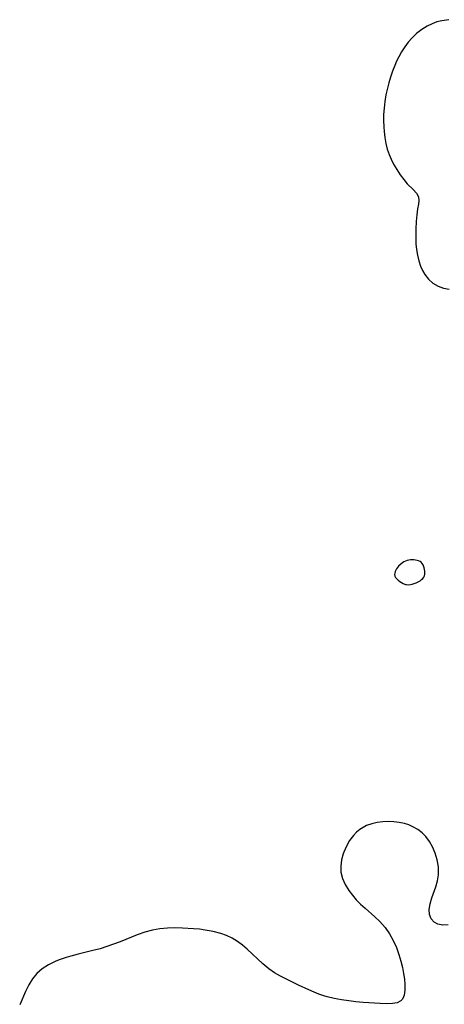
# Model space of a CAD drawing. Header units: metres. Extents: x 1073367 to 1082519, y 1569854 to 1574957.
# Tile 317 of 656: x 1076198 to 1076297, y 1573183 to 1573414. Entities that reach past the tile are written whole.
import ezdxf

# ---------------------------------------------------------------- set-up
doc = ezdxf.new("R2010")
doc.units = ezdxf.units.M
doc.layers.add('CGG_CurvaNivelLidar_v1', color=253, linetype='Continuous', lineweight=30)

msp = doc.modelspace()

# ---------------------------------------------------------------- linework, layer by layer
at = {"layer": 'CGG_CurvaNivelLidar_v1'}
for p, q in [((1076296.8044, 1573414.1294, 68), (1076295.6218, 1573413.8176, 68)), ((1076298.4038, 1573414.3591, 68), (1076296.8044, 1573414.1294, 68)), ((1076292.0395, 1573412.0585, 68), (1076290.8087, 1573411.1059, 68)), ((1076293.3599, 1573412.8612, 68), (1076292.0395, 1573412.0585, 68)), ((1076294.4714, 1573413.3921, 68), (1076293.3599, 1573412.8612, 68)), ((1076295.6218, 1573413.8176, 68), (1076294.4714, 1573413.3921, 68)), ((1076289.7958, 1573410.1298, 68), (1076288.865, 1573409.0535, 68)), ((1076290.8087, 1573411.1059, 68), (1076289.7958, 1573410.1298, 68)), ((1076288.0597, 1573407.9621, 68), (1076287.3208, 1573406.808, 68)), ((1076288.865, 1573409.0535, 68), (1076288.0597, 1573407.9621, 68)), ((1076286.6477, 1573405.6002, 68), (1076286.1579, 1573404.602, 68)), ((1076287.3208, 1573406.808, 68), (1076286.6477, 1573405.6002, 68)), ((1076285.7077, 1573403.5785, 68), (1076285.1879, 1573402.2477, 68)), ((1076286.1579, 1573404.602, 68), (1076285.7077, 1573403.5785, 68)), ((1076284.7221, 1573400.8908, 68), (1076284.3076, 1573399.514, 68)), ((1076285.1879, 1573402.2477, 68), (1076284.7221, 1573400.8908, 68)), ((1076283.9795, 1573398.259, 68), (1076283.646, 1573396.7043, 68)), ((1076284.3076, 1573399.514, 68), (1076283.9795, 1573398.259, 68)), ((1076283.646, 1573396.7043, 68), (1076283.3886, 1573395.137, 68)), ((1076283.2085, 1573393.5631, 68), (1076283.1141, 1573392.1084, 68)), ((1076283.3886, 1573395.137, 68), (1076283.2085, 1573393.5631, 68)), ((1076283.1141, 1573392.1084, 68), (1076283.0864, 1573390.658, 68)), ((1076283.0864, 1573390.658, 68), (1076283.1246, 1573389.2175, 68)), ((1076283.1246, 1573389.2175, 68), (1076283.2056, 1573388.0614, 68)), ((1076283.2056, 1573388.0614, 68), (1076283.3718, 1573386.6559, 68)), ((1076283.3718, 1573386.6559, 68), (1076283.6205, 1573385.2795, 68)), ((1076283.6205, 1573385.2795, 68), (1076283.9654, 1573383.9413, 68)), ((1076283.9654, 1573383.9413, 68), (1076284.3832, 1573382.736, 68)), ((1076284.3832, 1573382.736, 68), (1076284.8806, 1573381.5734, 68)), ((1076284.8806, 1573381.5734, 68), (1076285.4408, 1573380.4551, 68)), ((1076285.4408, 1573380.4551, 68), (1076286.188, 1573379.1581, 68)), ((1076286.188, 1573379.1581, 68), (1076286.9869, 1573377.9438, 68)), ((1076286.9869, 1573377.9438, 68), (1076287.8199, 1573376.8287, 68)), ((1076287.8199, 1573376.8287, 68), (1076288.6716, 1573375.8348, 68)), ((1076288.6716, 1573375.8348, 68), (1076290.0101, 1573374.4933, 68)), ((1076290.0101, 1573374.4933, 68), (1076290.8094, 1573373.6237, 68)), ((1076290.8094, 1573373.6237, 68), (1076291.2972, 1573372.7527, 68)), ((1076291.2972, 1573372.7527, 68), (1076291.3875, 1573371.9294, 68)), ((1076291.2655, 1573371.0089, 68), (1076291.0687, 1573369.9558, 68)), ((1076291.3875, 1573371.9294, 68), (1076291.2655, 1573371.0089, 68)), ((1076290.8841, 1573368.5413, 68), (1076290.7571, 1573366.9592, 68)), ((1076291.0687, 1573369.9558, 68), (1076290.8841, 1573368.5413, 68)), ((1076290.7571, 1573366.9592, 68), (1076290.671, 1573365.2641, 68)), ((1076290.671, 1573365.2641, 68), (1076290.6321, 1573363.0723, 68)), ((1076290.6321, 1573363.0723, 68), (1076290.6939, 1573361.7425, 68)), ((1076290.6939, 1573361.7425, 68), (1076290.8406, 1573360.3855, 68)), ((1076290.8406, 1573360.3855, 68), (1076291.0712, 1573359.045, 68)), ((1076291.0712, 1573359.045, 68), (1076291.3864, 1573357.739, 68)), ((1076291.3864, 1573357.739, 68), (1076291.7916, 1573356.4875, 68)), ((1076291.7916, 1573356.4875, 68), (1076292.2274, 1573355.4606, 68)), ((1076292.2274, 1573355.4606, 68), (1076292.7596, 1573354.512, 68)), ((1076292.7596, 1573354.512, 68), (1076293.642, 1573353.3995, 68)), ((1076293.642, 1573353.3995, 68), (1076294.6943, 1573352.4729, 68)), ((1076294.6943, 1573352.4729, 68), (1076295.8822, 1573351.752, 68)), ((1076295.8822, 1573351.752, 68), (1076297.1464, 1573351.2725, 68)), ((1076297.1464, 1573351.2725, 68), (1076298.4781, 1573351.0311, 68)), ((1076287.8896, 1573287.0422, 68), (1076287.2249, 1573286.5836, 68)), ((1076288.2434, 1573287.2249, 68), (1076287.8896, 1573287.0422, 68)), ((1076288.6119, 1573287.3645, 68), (1076288.2434, 1573287.2249, 68)), ((1076288.9966, 1573287.4528, 68), (1076288.6119, 1573287.3645, 68)), ((1076289.3916, 1573287.4972, 68), (1076288.9966, 1573287.4528, 68)), ((1076290.1899, 1573287.4865, 68), (1076289.3916, 1573287.4972, 68)), ((1076290.9618, 1573287.3641, 68), (1076290.1899, 1573287.4865, 68)), ((1076291.3209, 1573287.2571, 68), (1076290.9618, 1573287.3641, 68)), ((1076291.6496, 1573287.1111, 68), (1076291.3209, 1573287.2571, 68)), ((1076291.9353, 1573286.9151, 68), (1076291.6496, 1573287.1111, 68)), ((1076292.1707, 1573286.6553, 68), (1076291.9353, 1573286.9151, 68)), ((1076285.8243, 1573284.7253, 68), (1076285.7201, 1573284.3796, 68)), ((1076286.1545, 1573285.4062, 68), (1076285.8243, 1573284.7253, 68)), ((1076286.3736, 1573285.7283, 68), (1076286.1545, 1573285.4062, 68)), ((1076286.6312, 1573286.0339, 68), (1076286.3736, 1573285.7283, 68)), ((1076287.2249, 1573286.5836, 68), (1076286.6312, 1573286.0339, 68)), ((1076292.3583, 1573286.3462, 68), (1076292.1707, 1573286.6553, 68)), ((1076292.6247, 1573285.6356, 68), (1076292.3583, 1573286.3462, 68)), ((1076292.768, 1573284.869, 68), (1076292.6247, 1573285.6356, 68)), ((1076292.7628, 1573284.1119, 68), (1076292.7881, 1573284.4853, 68)), ((1076292.7881, 1573284.4853, 68), (1076292.768, 1573284.869, 68)), ((1076285.7201, 1573284.3796, 68), (1076285.6729, 1573284.0355, 68)), ((1076285.6729, 1573284.0355, 68), (1076285.7359, 1573283.675, 68)), ((1076285.7359, 1573283.675, 68), (1076285.913, 1573283.3337, 68)), ((1076285.913, 1573283.3337, 68), (1076286.1846, 1573283.0022, 68)), ((1076286.1846, 1573283.0022, 68), (1076286.5232, 1573282.6904, 68)), ((1076286.5232, 1573282.6904, 68), (1076286.9022, 1573282.4076, 68)), ((1076286.9022, 1573282.4076, 68), (1076287.6763, 1573281.9645, 68)), ((1076290.7429, 1573282.1081, 68), (1076291.2155, 1573282.3357, 68)), ((1076291.2155, 1573282.3357, 68), (1076291.6516, 1573282.5937, 68)), ((1076291.6516, 1573282.5937, 68), (1076292.0277, 1573282.8706, 68)), ((1076292.0277, 1573282.8706, 68), (1076292.3201, 1573283.155, 68)), ((1076292.3201, 1573283.155, 68), (1076292.5278, 1573283.4452, 68)), ((1076292.5278, 1573283.4452, 68), (1076292.6776, 1573283.7578, 68)), ((1076292.6776, 1573283.7578, 68), (1076292.7628, 1573284.1119, 68)), ((1076287.6763, 1573281.9645, 68), (1076288.2695, 1573281.7284, 68)), ((1076288.2695, 1573281.7284, 68), (1076288.5, 1573281.6747, 68)), ((1076288.5, 1573281.6747, 68), (1076289.0159, 1573281.6683, 68)), ((1076289.0159, 1573281.6683, 68), (1076289.7813, 1573281.7861, 68)), ((1076289.7813, 1573281.7861, 68), (1076290.2572, 1573281.9218, 68)), ((1076290.2572, 1573281.9218, 68), (1076290.7429, 1573282.1081, 68)), ((1076278.3162, 1573224.6757, 68), (1076277.5544, 1573224.1901, 68)), ((1076279.1287, 1573225.0825, 68), (1076278.3162, 1573224.6757, 68)), ((1076280.3398, 1573225.5207, 68), (1076279.1287, 1573225.0825, 68)), ((1076281.6123, 1573225.8175, 68), (1076280.3398, 1573225.5207, 68)), ((1076282.896, 1573225.9838, 68), (1076281.6123, 1573225.8175, 68)), ((1076284.1997, 1573226.0382, 68), (1076282.896, 1573225.9838, 68)), ((1076285.5063, 1573225.9863, 68), (1076284.1997, 1573226.0382, 68)), ((1076286.7667, 1573225.8328, 68), (1076285.5063, 1573225.9863, 68)), ((1076287.9976, 1573225.5668, 68), (1076286.7667, 1573225.8328, 68)), ((1076289.0067, 1573225.2428, 68), (1076287.9976, 1573225.5668, 68)), ((1076289.9725, 1573224.8278, 68), (1076289.0067, 1573225.2428, 68)), ((1076291.0985, 1573224.186, 68), (1076289.9725, 1573224.8278, 68)), ((1076276.0138, 1573222.7827, 68), (1076275.1118, 1573221.5779, 68)), ((1076276.7435, 1573223.5318, 68), (1076276.0138, 1573222.7827, 68)), ((1076277.5544, 1573224.1901, 68), (1076276.7435, 1573223.5318, 68)), ((1076292.1245, 1573223.4132, 68), (1076291.0985, 1573224.186, 68)), ((1076293.0301, 1573222.5147, 68), (1076292.1245, 1573223.4132, 68)), ((1076293.8925, 1573221.3518, 68), (1076293.0301, 1573222.5147, 68)), ((1076274.3668, 1573220.2596, 68), (1076273.7708, 1573218.8685, 68)), ((1076275.1118, 1573221.5779, 68), (1076274.3668, 1573220.2596, 68)), ((1076294.6031, 1573220.0746, 68), (1076293.8925, 1573221.3518, 68)), ((1076295.2399, 1573218.5721, 68), (1076294.6031, 1573220.0746, 68)), ((1076273.6295, 1573218.4665, 68), (1076273.2387, 1573217.0294, 68)), ((1076273.7708, 1573218.8685, 68), (1076273.6295, 1573218.4665, 68)), ((1076295.7081, 1573217.0155, 68), (1076295.2399, 1573218.5721, 68)), ((1076273.2387, 1573217.0294, 68), (1076273.0453, 1573215.5827, 68)), ((1076273.0453, 1573215.5827, 68), (1076273.0982, 1573214.1471, 68)), ((1076295.9792, 1573215.4348, 68), (1076295.7081, 1573217.0155, 68)), ((1076296.007, 1573213.8114, 68), (1076295.9792, 1573215.4348, 68)), ((1076273.0982, 1573214.1471, 68), (1076273.4602, 1573212.6751, 68)), ((1076295.7257, 1573212.1087, 68), (1076295.9788, 1573213.5056, 68)), ((1076295.9788, 1573213.5056, 68), (1076296.007, 1573213.8114, 68)), ((1076273.4602, 1573212.6751, 68), (1076274.0896, 1573211.2447, 68)), ((1076274.0896, 1573211.2447, 68), (1076274.9311, 1573209.8646, 68)), ((1076294.419, 1573208.0867, 68), (1076295.3308, 1573210.7378, 68)), ((1076295.3308, 1573210.7378, 68), (1076295.7257, 1573212.1087, 68)), ((1076274.9311, 1573209.8646, 68), (1076275.7688, 1573208.7529, 68)), ((1076275.7688, 1573208.7529, 68), (1076276.7002, 1573207.683, 68)), ((1076276.7002, 1573207.683, 68), (1076277.7032, 1573206.655, 68)), ((1076277.7032, 1573206.655, 68), (1076278.7597, 1573205.6704, 68)), ((1076293.7935, 1573205.3776, 68), (1076294.0144, 1573206.6895, 68)), ((1076294.0144, 1573206.6895, 68), (1076294.419, 1573208.0867, 68)), ((1076278.7597, 1573205.6704, 68), (1076281.0318, 1573203.6759, 68)), ((1076281.0318, 1573203.6759, 68), (1076282.2188, 1573202.5319, 68)), ((1076293.8507, 1573204.194, 68), (1076293.7935, 1573205.3776, 68)), ((1076294.2467, 1573203.2121, 68), (1076293.8507, 1573204.194, 68)), ((1076282.2188, 1573202.5319, 68), (1076283.4353, 1573201.1565, 68)), ((1076294.9353, 1573202.4386, 68), (1076294.2467, 1573203.2121, 68)), ((1076295.8576, 1573201.9239, 68), (1076294.9353, 1573202.4386, 68)), ((1076296.9901, 1573201.7151, 68), (1076295.8576, 1573201.9239, 68)), ((1076298.245, 1573201.812, 68), (1076296.9901, 1573201.7151, 68)), ((1076225.2687, 1573199.3996, 68), (1076221.2744, 1573197.8078, 68)), ((1076227.0488, 1573200.035, 68), (1076225.2687, 1573199.3996, 68)), ((1076228.8531, 1573200.5402, 68), (1076227.0488, 1573200.035, 68)), ((1076230.6134, 1573200.8514, 68), (1076228.8531, 1573200.5402, 68)), ((1076232.3696, 1573201.0097, 68), (1076230.6134, 1573200.8514, 68)), ((1076234.1429, 1573201.0575, 68), (1076232.3696, 1573201.0097, 68)), ((1076235.9251, 1573201.0241, 68), (1076234.1429, 1573201.0575, 68)), ((1076238.4948, 1573200.8664, 68), (1076235.9251, 1573201.0241, 68)), ((1076239.8809, 1573200.7242, 68), (1076238.4948, 1573200.8664, 68)), ((1076241.253, 1573200.5368, 68), (1076239.8809, 1573200.7242, 68)), ((1076243.0984, 1573200.1941, 68), (1076241.253, 1573200.5368, 68)), ((1076244.8872, 1573199.7301, 68), (1076243.0984, 1573200.1941, 68)), ((1076246.2672, 1573199.2463, 68), (1076244.8872, 1573199.7301, 68)), ((1076247.5803, 1573198.6358, 68), (1076246.2672, 1573199.2463, 68)), ((1076283.4353, 1573201.1565, 68), (1076284.5023, 1573199.6715, 68)), ((1076284.5023, 1573199.6715, 68), (1076285.3795, 1573198.1111, 68)), ((1076218.1228, 1573196.6505, 68), (1076216.5944, 1573196.1771, 68)), ((1076219.7067, 1573197.2077, 68), (1076218.1228, 1573196.6505, 68)), ((1076221.2744, 1573197.8078, 68), (1076219.7067, 1573197.2077, 68)), ((1076248.8098, 1573197.8823, 68), (1076247.5803, 1573198.6358, 68)), ((1076249.9736, 1573197.0094, 68), (1076248.8098, 1573197.8823, 68)), ((1076251.0875, 1573196.0506, 68), (1076249.9736, 1573197.0094, 68)), ((1076285.3795, 1573198.1111, 68), (1076286.1083, 1573196.479, 68)), ((1076209.7289, 1573194.4521, 68), (1076208.5928, 1573194.1118, 68)), ((1076211.4248, 1573194.8938, 68), (1076209.7289, 1573194.4521, 68)), ((1076214.8724, 1573195.7185, 68), (1076211.4248, 1573194.8938, 68)), ((1076216.5944, 1573196.1771, 68), (1076214.8724, 1573195.7185, 68)), ((1076254.7488, 1573192.5968, 68), (1076251.0875, 1573196.0506, 68)), ((1076286.1083, 1573196.479, 68), (1076286.7126, 1573194.8078, 68)), ((1076286.7126, 1573194.8078, 68), (1076287.1777, 1573193.2157, 68)), ((1076204.4351, 1573192.3647, 68), (1076202.9881, 1573191.4457, 68)), ((1076206.0119, 1573193.1422, 68), (1076204.4351, 1573192.3647, 68)), ((1076206.9464, 1573193.5297, 68), (1076206.0119, 1573193.1422, 68)), ((1076208.5928, 1573194.1118, 68), (1076206.9464, 1573193.5297, 68)), ((1076256.1796, 1573191.4334, 68), (1076254.7488, 1573192.5968, 68)), ((1076287.1777, 1573193.2157, 68), (1076287.5166, 1573191.731, 68)), ((1076201.7161, 1573190.3451, 68), (1076200.6897, 1573189.0832, 68)), ((1076202.9881, 1573191.4457, 68), (1076201.7161, 1573190.3451, 68)), ((1076257.5246, 1573190.5275, 68), (1076256.1796, 1573191.4334, 68)), ((1076258.9405, 1573189.7065, 68), (1076257.5246, 1573190.5275, 68)), ((1076260.3052, 1573188.9893, 68), (1076258.9405, 1573189.7065, 68)), ((1076287.5166, 1573191.731, 68), (1076287.7819, 1573190.3662, 68)), ((1076287.7819, 1573190.3662, 68), (1076287.9885, 1573189.0426, 68)), ((1076199.817, 1573187.6599, 68), (1076199.0462, 1573186.1209, 68)), ((1076200.6897, 1573189.0832, 68), (1076199.817, 1573187.6599, 68)), ((1076263.107, 1573187.621, 68), (1076260.3052, 1573188.9893, 68)), ((1076265.5396, 1573186.4779, 68), (1076263.107, 1573187.621, 68)), ((1076287.9885, 1573189.0426, 68), (1076288.1096, 1573187.7813, 68)), ((1076288.1096, 1573187.7813, 68), (1076288.1053, 1573186.423, 68)), ((1076199.0462, 1573186.1209, 68), (1076197.7051, 1573182.9912, 68)), ((1076266.7736, 1573185.9444, 68), (1076265.5396, 1573186.4779, 68)), ((1076267.9133, 1573185.5006, 68), (1076266.7736, 1573185.9444, 68)), ((1076269.0712, 1573185.1094, 68), (1076267.9133, 1573185.5006, 68)), ((1076269.8565, 1573184.8819, 68), (1076269.0712, 1573185.1094, 68)), ((1076287.9144, 1573185.242, 68), (1076287.7872, 1573184.8594, 68)), ((1076288.1053, 1573186.423, 68), (1076287.9144, 1573185.242, 68)), ((1076271.5302, 1573184.4806, 68), (1076269.8565, 1573184.8819, 68)), ((1076273.2238, 1573184.1626, 68), (1076271.5302, 1573184.4806, 68)), ((1076274.9236, 1573183.9093, 68), (1076273.2238, 1573184.1626, 68)), ((1076276.6151, 1573183.7075, 68), (1076274.9236, 1573183.9093, 68)), ((1076278.2822, 1573183.5488, 68), (1076276.6151, 1573183.7075, 68)), ((1076282.3354, 1573183.2632, 68), (1076278.2822, 1573183.5488, 68)), ((1076283.8245, 1573183.2316, 68), (1076282.3354, 1573183.2632, 68)), ((1076285.1562, 1573183.2959, 68), (1076283.8245, 1573183.2316, 68)), ((1076286.2705, 1573183.4907, 68), (1076285.1562, 1573183.2959, 68)), ((1076287.1621, 1573183.9289, 68), (1076286.2705, 1573183.4907, 68)), ((1076287.5182, 1573184.3359, 68), (1076287.1621, 1573183.9289, 68)), ((1076287.7872, 1573184.8594, 68), (1076287.5182, 1573184.3359, 68))]:
    msp.add_line(p, q, dxfattribs=at)

doc.saveas('drawing.dxf')
